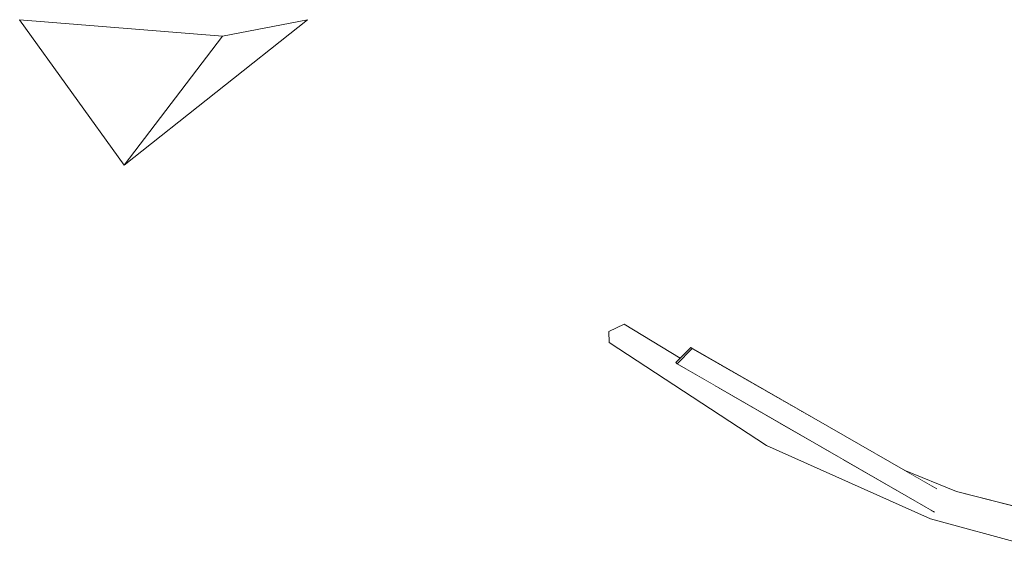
# Model space of a CAD drawing. Extents: x -289599 to -184549, y 66678 to 295474.
# Tile 377 of 656: x -262873 to -262718, y 72217 to 72300. Entities that reach past the tile are written whole.
import ezdxf

# ---------------------------------------------------------------- set-up
doc = ezdxf.new("R2010")
doc.units = 0
doc.header["$MEASUREMENT"] = 0
doc.linetypes.add('Wipeout_Contour', pattern=[1000, 0, -1000])
doc.layers.add('arch drzewa', color=8, linetype='Continuous')
doc.layers.add('arch drzewa_Nr_Pióra__4', color=8, linetype='Continuous', lineweight=9)

msp = doc.modelspace()

# ---------------------------------------------------------------- wipeouts: each hides what was drawn before it
at = {"color": 254, "linetype": 'Wipeout_Contour', "lineweight": 0, "ltscale": 959537.638371}
msp.add_wipeout([(-262856.63, 72276.92), (-262873.1, 72299.83), (-262841.16, 72297.22)], dxfattribs=at).dxf.layer = 'arch drzewa'
at = {"color": 254, "linetype": 'Wipeout_Contour', "lineweight": 0, "ltscale": 1918512.429253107}
msp.add_wipeout([(-262780.3, 72250.7), (-262762.68, 72241.67), (-262769.54, 72245.62), (-262769.73, 72245.82), (-262769.05, 72246.52), (-262777.87, 72251.89)], dxfattribs=at).dxf.layer = 'arch drzewa'
at = {"color": 254, "linetype": 'Wipeout_Contour', "lineweight": 0, "ltscale": 959190.045998}
msp.add_wipeout([(-262753.28, 72236.26), (-262755.75, 72235.49), (-262746.87, 72232.56)], dxfattribs=at).dxf.layer = 'arch drzewa'
at = {"color": 254, "linetype": 'Wipeout_Contour', "lineweight": 0, "ltscale": 1598480.68272494}
msp.add_wipeout([(-262727.17, 72224.98), (-262729.49, 72224.92), (-262690.4, 72216.58), (-262725.53, 72225.52), (-262727.59, 72225.25)], dxfattribs=at).dxf.layer = 'arch drzewa'

# ---------------------------------------------------------------- next in the draw order: wipeouts: each hides what was drawn before it
at = {"color": 254, "linetype": 'Wipeout_Contour', "lineweight": 0, "ltscale": 959493.756606}
msp.add_wipeout([(-262856.63, 72276.92), (-262841.16, 72297.22), (-262827.76, 72299.83)], dxfattribs=at).dxf.layer = 'arch drzewa'
at = {"color": 254, "linetype": 'Wipeout_Contour', "lineweight": 0, "ltscale": 959178.947922}
msp.add_wipeout([(-262755.75, 72235.49), (-262743.02, 72230.34), (-262746.87, 72232.56)], dxfattribs=at).dxf.layer = 'arch drzewa'
at = {"color": 254, "linetype": 'Wipeout_Contour', "lineweight": 0, "ltscale": 959041.786731}
msp.add_wipeout([(-262729.73, 72224.97), (-262694.26, 72216.02), (-262690.4, 72216.58)], dxfattribs=at).dxf.layer = 'arch drzewa'

# ---------------------------------------------------------------- next in the draw order: linework, layer by layer
at = {"layer": 'arch drzewa_Nr_Pióra__4', "linetype": 'Continuous'}
for p, q in [((-262856.63, 72276.92), (-262873.1, 72299.83)), ((-262873.1, 72299.83), (-262841.16, 72297.22)), ((-262856.63, 72276.92), (-262827.76, 72299.83)), ((-262827.76, 72299.83), (-262841.16, 72297.22)), ((-262841.16, 72297.22), (-262856.63, 72276.92))]:
    msp.add_line(p, q, dxfattribs=at)

# ---------------------------------------------------------------- next in the draw order: wipeouts: each hides what was drawn before it
at = {"color": 254, "linetype": 'Wipeout_Contour', "lineweight": 0, "ltscale": 1278901.705616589}
msp.add_wipeout([(-262755.75, 72235.49), (-262755.49, 72232.76), (-262738.06, 72227.49), (-262743.02, 72230.34)], dxfattribs=at).dxf.layer = 'arch drzewa'
at = {"color": 254, "linetype": 'Wipeout_Contour', "lineweight": 0, "ltscale": 1598489.443279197}
msp.add_wipeout([(-262729.67, 72222.66), (-262729.64, 72221.23), (-262694.26, 72216.02), (-262729.53, 72224.92), (-262729.11, 72222.33)], dxfattribs=at).dxf.layer = 'arch drzewa'

# ---------------------------------------------------------------- next in the draw order: wipeouts: each hides what was drawn before it
at = {"color": 254, "linetype": 'Wipeout_Contour', "lineweight": 0, "ltscale": 1278969.657791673}
msp.add_wipeout([(-262780.3, 72250.7), (-262755.75, 72235.49), (-262753.28, 72236.26), (-262762.68, 72241.67)], dxfattribs=at).dxf.layer = 'arch drzewa'
at = {"color": 254, "linetype": 'Wipeout_Contour', "lineweight": 0, "ltscale": 959121.105747}
msp.add_wipeout([(-262725.53, 72225.52), (-262733.77, 72228.87), (-262731.24, 72227.41)], dxfattribs=at).dxf.layer = 'arch drzewa'
at = {"color": 254, "linetype": 'Wipeout_Contour', "lineweight": 0, "ltscale": 959046.162293}
msp.add_wipeout([(-262729.64, 72221.23), (-262696.98, 72212.28), (-262694.26, 72216.02)], dxfattribs=at).dxf.layer = 'arch drzewa'

# ---------------------------------------------------------------- next in the draw order: wipeouts: each hides what was drawn before it
at = {"color": 254, "linetype": 'Wipeout_Contour', "lineweight": 0, "ltscale": 959255.982974}
msp.add_wipeout([(-262755.75, 72235.49), (-262780.3, 72250.7), (-262780.23, 72248.99)], dxfattribs=at).dxf.layer = 'arch drzewa'
at = {"color": 254, "linetype": 'Wipeout_Contour', "lineweight": 0, "ltscale": 1278819.688062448}
msp.add_wipeout([(-262731.24, 72227.41), (-262728.72, 72225.96), (-262727.59, 72225.25), (-262725.53, 72225.52)], dxfattribs=at).dxf.layer = 'arch drzewa'

# ---------------------------------------------------------------- next in the draw order: linework, layer by layer
at = {"layer": 'arch drzewa_Nr_Pióra__4', "linetype": 'Continuous'}
for p, q in [((-262777.87, 72251.89), (-262780.3, 72250.7)), ((-262690.4, 72216.58), (-262725.53, 72225.52))]:
    msp.add_line(p, q, dxfattribs=at)

# ---------------------------------------------------------------- next in the draw order: wipeouts: each hides what was drawn before it
at = {"color": 254, "linetype": 'Wipeout_Contour', "lineweight": 0, "ltscale": 1278858.850243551}
msp.add_wipeout([(-262738.06, 72227.49), (-262755.49, 72232.76), (-262729.64, 72221.23), (-262729.67, 72222.66)], dxfattribs=at).dxf.layer = 'arch drzewa'

# ---------------------------------------------------------------- next in the draw order: linework, layer by layer
at = {"layer": 'arch drzewa_Nr_Pióra__4', "linetype": 'Continuous'}
msp.add_line((-262696.98, 72212.28), (-262729.64, 72221.23), dxfattribs=at)

# ---------------------------------------------------------------- next in the draw order: wipeouts: each hides what was drawn before it
at = {"color": 254, "linetype": 'Wipeout_Contour', "lineweight": 0, "ltscale": 959228.258402}
msp.add_wipeout([(-262780.23, 72248.99), (-262755.49, 72232.76), (-262755.75, 72235.49)], dxfattribs=at).dxf.layer = 'arch drzewa'

# ---------------------------------------------------------------- next in the draw order: linework, layer by layer
at = {"layer": 'arch drzewa_Nr_Pióra__4', "linetype": 'Continuous'}
msp.add_line((-262780.3, 72250.7), (-262780.23, 72248.99), dxfattribs=at)

# ---------------------------------------------------------------- next in the draw order: wipeouts: each hides what was drawn before it
at = {"color": 254, "linetype": 'Wipeout_Contour', "lineweight": 0, "ltscale": 1278996.261942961}
msp.add_wipeout([(-262769.54, 72245.62), (-262767.19, 72248.03), (-262767.38, 72248.22), (-262769.73, 72245.82)], dxfattribs=at).dxf.layer = 'arch drzewa'

# ---------------------------------------------------------------- next in the draw order: wipeouts: each hides what was drawn before it
at = {"color": 254, "linetype": 'Wipeout_Contour', "lineweight": 0, "ltscale": 1598609.830004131}
msp.add_wipeout([(-262767.38, 72248.22), (-262767.19, 72248.03), (-262727.17, 72224.98), (-262727.59, 72225.25), (-262728.72, 72225.96)], dxfattribs=at).dxf.layer = 'arch drzewa'

# ---------------------------------------------------------------- next in the draw order: wipeouts: each hides what was drawn before it
at = {"color": 254, "linetype": 'Wipeout_Contour', "lineweight": 0, "ltscale": 2238025.153428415}
msp.add_wipeout([(-262769.54, 72245.62), (-262729.11, 72222.33), (-262729.53, 72224.92), (-262729.73, 72224.97), (-262729.49, 72224.92), (-262727.17, 72224.98), (-262767.19, 72248.03)], dxfattribs=at).dxf.layer = 'arch drzewa'

# ---------------------------------------------------------------- next in the draw order: linework, layer by layer
at = {"layer": 'arch drzewa_Nr_Pióra__4', "linetype": 'Continuous'}
for p, q in [((-262769.05, 72246.52), (-262777.87, 72251.89)), ((-262755.49, 72232.76), (-262780.23, 72248.99)), ((-262769.73, 72245.82), (-262767.38, 72248.22)), ((-262767.19, 72248.03), (-262769.54, 72245.62)), ((-262767.38, 72248.22), (-262767.19, 72248.03)), ((-262728.65, 72225.92), (-262767.38, 72248.22)), ((-262769.54, 72245.62), (-262769.73, 72245.82)), ((-262729.02, 72222.28), (-262769.54, 72245.62)), ((-262729.64, 72221.23), (-262755.49, 72232.76)), ((-262725.53, 72225.52), (-262733.77, 72228.87))]:
    msp.add_line(p, q, dxfattribs=at)

doc.saveas('drawing.dxf')
